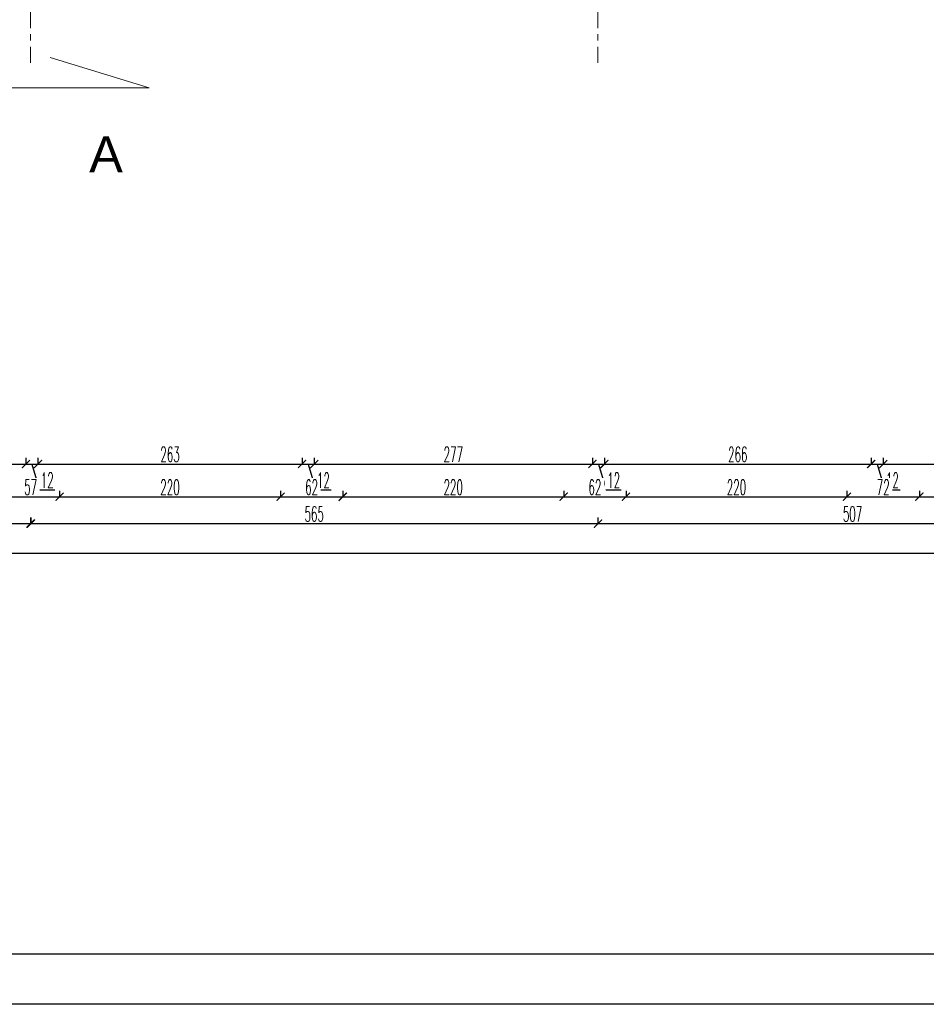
# Model space of a CAD drawing. Header units: millimetres. Extents: x -604189 to 881711, y -381903 to -7297.
# Tile 377 of 656: x -585051 to -576025, y -183527 to -173731. Entities that reach past the tile are written whole.
import ezdxf

# ---------------------------------------------------------------- set-up
doc = ezdxf.new("R2010")
doc.units = ezdxf.units.MM
doc.header["$LTSCALE"] = 100
doc.linetypes.add('ACAD_ISO04W100', pattern=[30.5, 24, -3, 0.5, -3])
doc.linetypes.add('CENTER2', pattern=[1.125, 0.75, -0.125, 0.125, -0.125])
doc.layers.get('Defpoints').update_dxf_attribs({"color": 30})
for name, color, linetype in [('LC', 3, 'Continuous'), ('LINIA5', 1, 'Continuous'), ('OPIS', 7, 'Continuous')]:
    doc.layers.add(name, color=color, linetype=linetype)
doc.layers.add('osie', color=24, linetype='ACAD_ISO04W100', lineweight=5)
doc.layers.add('strop osie', color=80, linetype='ACAD_ISO04W100', lineweight=5)
doc.styles.add('ARIAL_1', font='arial.ttf')
doc.styles.get("Standard").update_dxf_attribs({"font": 'romans.shx', "width": 0.5})
doc.dimstyles.new('1 50', dxfattribs={"dimtxt": 150, "dimasz": 80, "dimexe": 1, "dimexo": 1, "dimgap": 20, "dimtad": 1, "dimdec": 0, "dimlfac": 0.1, "dimtxsty": 'Standard', "dimblk": 'ARCHTICK', "dimcen": 200, "dimclrd": 2, "dimadec": 1, "dimazin": 0, "dimtfac": 1, "dimtdec": 0, "dimtmove": 0, "dimatfit": 3, "dimldrblk": 'ARCHTICK', "dimfxl": 120, "dimfxlon": 1, "dimtfill": 1, "dimarcsym": 0})

# ---------------------------------------------------------------- blocks, each defined once
blk = doc.blocks.new('_ArchTick')
at = {"layer": 'strop osie', "color": 0, "const_width": 0.15}
blk.add_lwpolyline([(-0.5, -0.5), (0.5, 0.5)], dxfattribs=at)
blk = doc.blocks.new('*D3000')
at = {"layer": 'Defpoints', "color": 0, "lineweight": 5, "transparency": 16777216}
for p in [(-587643.9, -175172.2), (-584988.9, -175172.2), (-584988.9, -178151.9)]:
    blk.add_point(p, dxfattribs=at)
at = {"layer": 'OPIS', "color": 0, "linetype": 'Continuous', "lineweight": -2, "transparency": 16777216}
for p, q in [((-587643.9, -178091.9), (-587643.9, -178152.9)), ((-584988.9, -178091.9), (-584988.9, -178152.9))]:
    blk.add_line(p, q, dxfattribs=at)
at = {"layer": 'OPIS', "color": 2, "lineweight": -2, "transparency": 16777216}
blk.add_line((-587643.9, -178151.9), (-584988.9, -178151.9), dxfattribs=at)
at = {"layer": 'OPIS', "color": 2, "lineweight": -2, "transparency": 16777216, "xscale": 80, "yscale": 80, "zscale": 80, "rotation": 180}
blk.add_blockref('_ArchTick', (-587643.9, -178151.9), dxfattribs=at)
at = {"layer": 'OPIS', "color": 2, "lineweight": -2, "transparency": 16777216, "xscale": 80, "yscale": 80, "zscale": 80}
blk.add_blockref('_ArchTick', (-584988.9, -178151.9), dxfattribs=at)
at = {"layer": 'OPIS', "color": 0, "lineweight": 9, "transparency": 16777216, "insert": (-586316.4, -178056.9), "char_height": 150, "attachment_point": 5, "bg_fill": 3, "box_fill_scale": 1.1, "bg_fill_color": 256, "bg_fill_true_color": 13158600, "bg_fill_transparency": 0}
blk.add_mtext('266', dxfattribs=at)
blk = doc.blocks.new('*D3001')
at = {"layer": 'Defpoints', "color": 0, "lineweight": 5, "transparency": 16777216}
for p in [(-584988.9, -175172.2), (-584868.9, -175172.2), (-584868.9, -178151.9)]:
    blk.add_point(p, dxfattribs=at)
at = {"layer": 'OPIS', "color": 0, "linetype": 'Continuous', "lineweight": -2, "transparency": 16777216}
for p, q in [((-584988.9, -178091.9), (-584988.9, -178152.9)), ((-584868.9, -178091.9), (-584868.9, -178152.9))]:
    blk.add_line(p, q, dxfattribs=at)
at = {"layer": 'OPIS', "color": 2, "lineweight": -2, "transparency": 16777216}
for p, q in [((-584988.9, -178151.9), (-584868.9, -178151.9)), ((-584928.9, -178151.9), (-584852.1, -178407.9)), ((-584852.1, -178407.9), (-584701.4, -178407.9))]:
    blk.add_line(p, q, dxfattribs=at)
at = {"layer": 'OPIS', "color": 2, "lineweight": -2, "transparency": 16777216, "xscale": 80, "yscale": 80, "zscale": 80, "rotation": 180}
blk.add_blockref('_ArchTick', (-584988.9, -178151.9), dxfattribs=at)
at = {"layer": 'OPIS', "color": 0, "lineweight": 9, "transparency": 16777216, "insert": (-584776.8, -178312.9), "char_height": 150, "attachment_point": 5, "bg_fill": 3, "box_fill_scale": 1.1, "bg_fill_color": 256, "bg_fill_true_color": 13158600, "bg_fill_transparency": 0}
blk.add_mtext('12', dxfattribs=at)
at = {"layer": 'OPIS', "color": 2, "lineweight": -2, "transparency": 16777216, "xscale": 80, "yscale": 80, "zscale": 80}
blk.add_blockref('_ArchTick', (-584868.9, -178151.9), dxfattribs=at)
blk = doc.blocks.new('*D3002')
at = {"layer": 'Defpoints', "color": 0, "lineweight": 5, "transparency": 16777216}
for p in [(-584868.9, -175172.2), (-582238.9, -175172.2), (-582238.9, -178151.9)]:
    blk.add_point(p, dxfattribs=at)
at = {"layer": 'OPIS', "color": 0, "linetype": 'Continuous', "lineweight": -2, "transparency": 16777216}
for p, q in [((-584868.9, -178091.9), (-584868.9, -178152.9)), ((-582238.9, -178091.9), (-582238.9, -178152.9))]:
    blk.add_line(p, q, dxfattribs=at)
at = {"layer": 'OPIS', "color": 2, "lineweight": -2, "transparency": 16777216}
blk.add_line((-584868.9, -178151.9), (-582238.9, -178151.9), dxfattribs=at)
at = {"layer": 'OPIS', "color": 2, "lineweight": -2, "transparency": 16777216, "xscale": 80, "yscale": 80, "zscale": 80, "rotation": 180}
blk.add_blockref('_ArchTick', (-584868.9, -178151.9), dxfattribs=at)
at = {"layer": 'OPIS', "color": 2, "lineweight": -2, "transparency": 16777216, "xscale": 80, "yscale": 80, "zscale": 80}
blk.add_blockref('_ArchTick', (-582238.9, -178151.9), dxfattribs=at)
at = {"layer": 'OPIS', "color": 0, "lineweight": 9, "transparency": 16777216, "insert": (-583553.9, -178056.9), "char_height": 150, "attachment_point": 5, "bg_fill": 3, "box_fill_scale": 1.1, "bg_fill_color": 256, "bg_fill_true_color": 13158600, "bg_fill_transparency": 0}
blk.add_mtext('263', dxfattribs=at)
blk = doc.blocks.new('*D3003')
at = {"layer": 'Defpoints', "color": 0, "lineweight": 5, "transparency": 16777216}
for p in [(-582238.9, -175172.2), (-582118.9, -175172.2), (-582118.9, -178151.9)]:
    blk.add_point(p, dxfattribs=at)
at = {"layer": 'OPIS', "color": 0, "linetype": 'Continuous', "lineweight": -2, "transparency": 16777216}
for p, q in [((-582238.9, -178091.9), (-582238.9, -178152.9)), ((-582118.9, -178091.9), (-582118.9, -178152.9))]:
    blk.add_line(p, q, dxfattribs=at)
at = {"layer": 'OPIS', "color": 2, "lineweight": -2, "transparency": 16777216}
for p, q in [((-582238.9, -178151.9), (-582118.9, -178151.9)), ((-582178.9, -178151.9), (-582102.1, -178407.9)), ((-582102.1, -178407.9), (-581951.4, -178407.9))]:
    blk.add_line(p, q, dxfattribs=at)
at = {"layer": 'OPIS', "color": 2, "lineweight": -2, "transparency": 16777216, "xscale": 80, "yscale": 80, "zscale": 80, "rotation": 180}
blk.add_blockref('_ArchTick', (-582238.9, -178151.9), dxfattribs=at)
at = {"layer": 'OPIS', "color": 0, "lineweight": 9, "transparency": 16777216, "insert": (-582026.8, -178312.9), "char_height": 150, "attachment_point": 5, "bg_fill": 3, "box_fill_scale": 1.1, "bg_fill_color": 256, "bg_fill_true_color": 13158600, "bg_fill_transparency": 0}
blk.add_mtext('12', dxfattribs=at)
at = {"layer": 'OPIS', "color": 2, "lineweight": -2, "transparency": 16777216, "xscale": 80, "yscale": 80, "zscale": 80}
blk.add_blockref('_ArchTick', (-582118.9, -178151.9), dxfattribs=at)
blk = doc.blocks.new('*D3004')
at = {"layer": 'Defpoints', "color": 0, "lineweight": 5, "transparency": 16777216}
for p in [(-582118.9, -175172.2), (-579348.9, -175172.2), (-579348.9, -178151.9)]:
    blk.add_point(p, dxfattribs=at)
at = {"layer": 'OPIS', "color": 0, "linetype": 'Continuous', "lineweight": -2, "transparency": 16777216}
for p, q in [((-582118.9, -178091.9), (-582118.9, -178152.9)), ((-579348.9, -178091.9), (-579348.9, -178152.9))]:
    blk.add_line(p, q, dxfattribs=at)
at = {"layer": 'OPIS', "color": 2, "lineweight": -2, "transparency": 16777216}
blk.add_line((-582118.9, -178151.9), (-579348.9, -178151.9), dxfattribs=at)
at = {"layer": 'OPIS', "color": 2, "lineweight": -2, "transparency": 16777216, "xscale": 80, "yscale": 80, "zscale": 80, "rotation": 180}
blk.add_blockref('_ArchTick', (-582118.9, -178151.9), dxfattribs=at)
at = {"layer": 'OPIS', "color": 2, "lineweight": -2, "transparency": 16777216, "xscale": 80, "yscale": 80, "zscale": 80}
blk.add_blockref('_ArchTick', (-579348.9, -178151.9), dxfattribs=at)
at = {"layer": 'OPIS', "color": 0, "lineweight": 9, "transparency": 16777216, "insert": (-580733.9, -178056.9), "char_height": 150, "attachment_point": 5, "bg_fill": 3, "box_fill_scale": 1.1, "bg_fill_color": 256, "bg_fill_true_color": 13158600, "bg_fill_transparency": 0}
blk.add_mtext('277', dxfattribs=at)
blk = doc.blocks.new('*D3005')
at = {"layer": 'Defpoints', "color": 0, "lineweight": 5, "transparency": 16777216}
for p in [(-579348.9, -175172.2), (-579228.9, -175172.2), (-579228.9, -178151.9)]:
    blk.add_point(p, dxfattribs=at)
at = {"layer": 'OPIS', "color": 0, "linetype": 'Continuous', "lineweight": -2, "transparency": 16777216}
for p, q in [((-579348.9, -178091.9), (-579348.9, -178152.9)), ((-579228.9, -178091.9), (-579228.9, -178152.9))]:
    blk.add_line(p, q, dxfattribs=at)
at = {"layer": 'OPIS', "color": 2, "lineweight": -2, "transparency": 16777216}
for p, q in [((-579348.9, -178151.9), (-579228.9, -178151.9)), ((-579288.9, -178151.9), (-579212.1, -178407.9)), ((-579212.1, -178407.9), (-579061.4, -178407.9))]:
    blk.add_line(p, q, dxfattribs=at)
at = {"layer": 'OPIS', "color": 2, "lineweight": -2, "transparency": 16777216, "xscale": 80, "yscale": 80, "zscale": 80, "rotation": 180}
blk.add_blockref('_ArchTick', (-579348.9, -178151.9), dxfattribs=at)
at = {"layer": 'OPIS', "color": 0, "lineweight": 9, "transparency": 16777216, "insert": (-579136.8, -178312.9), "char_height": 150, "attachment_point": 5, "bg_fill": 3, "box_fill_scale": 1.1, "bg_fill_color": 256, "bg_fill_true_color": 13158600, "bg_fill_transparency": 0}
blk.add_mtext('12', dxfattribs=at)
at = {"layer": 'OPIS', "color": 2, "lineweight": -2, "transparency": 16777216, "xscale": 80, "yscale": 80, "zscale": 80}
blk.add_blockref('_ArchTick', (-579228.9, -178151.9), dxfattribs=at)
blk = doc.blocks.new('*D3006')
at = {"layer": 'Defpoints', "color": 0, "lineweight": 5, "transparency": 16777216}
for p in [(-579228.9, -175172.2), (-576573.9, -175172.2), (-576573.9, -178151.9)]:
    blk.add_point(p, dxfattribs=at)
at = {"layer": 'OPIS', "color": 0, "linetype": 'Continuous', "lineweight": -2, "transparency": 16777216}
for p, q in [((-579228.9, -178091.9), (-579228.9, -178152.9)), ((-576573.9, -178091.9), (-576573.9, -178152.9))]:
    blk.add_line(p, q, dxfattribs=at)
at = {"layer": 'OPIS', "color": 2, "lineweight": -2, "transparency": 16777216}
blk.add_line((-579228.9, -178151.9), (-576573.9, -178151.9), dxfattribs=at)
at = {"layer": 'OPIS', "color": 2, "lineweight": -2, "transparency": 16777216, "xscale": 80, "yscale": 80, "zscale": 80, "rotation": 180}
blk.add_blockref('_ArchTick', (-579228.9, -178151.9), dxfattribs=at)
at = {"layer": 'OPIS', "color": 2, "lineweight": -2, "transparency": 16777216, "xscale": 80, "yscale": 80, "zscale": 80}
blk.add_blockref('_ArchTick', (-576573.9, -178151.9), dxfattribs=at)
at = {"layer": 'OPIS', "color": 0, "lineweight": 9, "transparency": 16777216, "insert": (-577901.4, -178056.9), "char_height": 150, "attachment_point": 5, "bg_fill": 3, "box_fill_scale": 1.1, "bg_fill_color": 256, "bg_fill_true_color": 13158600, "bg_fill_transparency": 0}
blk.add_mtext('266', dxfattribs=at)
blk = doc.blocks.new('*D3007')
at = {"layer": 'Defpoints', "color": 0, "lineweight": 5, "transparency": 16777216}
for p in [(-576573.9, -175172.2), (-576453.9, -175172.2), (-576453.9, -178151.9)]:
    blk.add_point(p, dxfattribs=at)
at = {"layer": 'OPIS', "color": 0, "linetype": 'Continuous', "lineweight": -2, "transparency": 16777216}
for p, q in [((-576573.9, -178091.9), (-576573.9, -178152.9)), ((-576453.9, -178091.9), (-576453.9, -178152.9))]:
    blk.add_line(p, q, dxfattribs=at)
at = {"layer": 'OPIS', "color": 2, "lineweight": -2, "transparency": 16777216}
for p, q in [((-576573.9, -178151.9), (-576453.9, -178151.9)), ((-576513.9, -178151.9), (-576437.1, -178407.9)), ((-576437.1, -178407.9), (-576286.4, -178407.9))]:
    blk.add_line(p, q, dxfattribs=at)
at = {"layer": 'OPIS', "color": 2, "lineweight": -2, "transparency": 16777216, "xscale": 80, "yscale": 80, "zscale": 80, "rotation": 180}
blk.add_blockref('_ArchTick', (-576573.9, -178151.9), dxfattribs=at)
at = {"layer": 'OPIS', "color": 0, "lineweight": 9, "transparency": 16777216, "insert": (-576361.8, -178312.9), "char_height": 150, "attachment_point": 5, "bg_fill": 3, "box_fill_scale": 1.1, "bg_fill_color": 256, "bg_fill_true_color": 13158600, "bg_fill_transparency": 0}
blk.add_mtext('12', dxfattribs=at)
at = {"layer": 'OPIS', "color": 2, "lineweight": -2, "transparency": 16777216, "xscale": 80, "yscale": 80, "zscale": 80}
blk.add_blockref('_ArchTick', (-576453.9, -178151.9), dxfattribs=at)
blk = doc.blocks.new('*D3008')
at = {"layer": 'Defpoints', "color": 0, "lineweight": 5, "transparency": 16777216}
for p in [(-576453.9, -175172.2), (-574348.9, -175172.2), (-574348.9, -178151.9)]:
    blk.add_point(p, dxfattribs=at)
at = {"layer": 'OPIS', "color": 0, "linetype": 'Continuous', "lineweight": -2, "transparency": 16777216}
for p, q in [((-576453.9, -178091.9), (-576453.9, -178152.9)), ((-574348.9, -178091.9), (-574348.9, -178152.9))]:
    blk.add_line(p, q, dxfattribs=at)
at = {"layer": 'OPIS', "color": 2, "lineweight": -2, "transparency": 16777216}
blk.add_line((-576453.9, -178151.9), (-574348.9, -178151.9), dxfattribs=at)
at = {"layer": 'OPIS', "color": 2, "lineweight": -2, "transparency": 16777216, "xscale": 80, "yscale": 80, "zscale": 80, "rotation": 180}
blk.add_blockref('_ArchTick', (-576453.9, -178151.9), dxfattribs=at)
at = {"layer": 'OPIS', "color": 2, "lineweight": -2, "transparency": 16777216, "xscale": 80, "yscale": 80, "zscale": 80}
blk.add_blockref('_ArchTick', (-574348.9, -178151.9), dxfattribs=at)
at = {"layer": 'OPIS', "color": 0, "lineweight": 9, "transparency": 16777216, "insert": (-575401.4, -178056.9), "char_height": 150, "attachment_point": 5, "bg_fill": 3, "box_fill_scale": 1.1, "bg_fill_color": 256, "bg_fill_true_color": 13158600, "bg_fill_transparency": 0}
blk.add_mtext('211', dxfattribs=at)
blk = doc.blocks.new('*D3027')
at = {"layer": 'Defpoints', "color": 0, "lineweight": 5, "transparency": 16777216}
for p in [(-585229.6, -175422.2), (-584654.6, -175422.2), (-584654.6, -178477.6)]:
    blk.add_point(p, dxfattribs=at)
at = {"layer": 'OPIS', "color": 0, "linetype": 'Continuous', "lineweight": -2, "transparency": 16777216}
for p, q in [((-585229.6, -178417.6), (-585229.6, -178478.6)), ((-584654.6, -178417.6), (-584654.6, -178478.6))]:
    blk.add_line(p, q, dxfattribs=at)
at = {"layer": 'OPIS', "color": 2, "lineweight": -2, "transparency": 16777216}
blk.add_line((-585229.6, -178477.6), (-584654.6, -178477.6), dxfattribs=at)
at = {"layer": 'OPIS', "color": 2, "lineweight": -2, "transparency": 16777216, "xscale": 80, "yscale": 80, "zscale": 80, "rotation": 180}
blk.add_blockref('_ArchTick', (-585229.6, -178477.6), dxfattribs=at)
at = {"layer": 'OPIS', "color": 2, "lineweight": -2, "transparency": 16777216, "xscale": 80, "yscale": 80, "zscale": 80}
blk.add_blockref('_ArchTick', (-584654.6, -178477.6), dxfattribs=at)
at = {"layer": 'OPIS', "color": 0, "lineweight": 9, "transparency": 16777216, "insert": (-584942.1, -178382.6), "char_height": 150, "attachment_point": 5, "bg_fill": 3, "box_fill_scale": 1.1, "bg_fill_color": 256, "bg_fill_true_color": 13158600, "bg_fill_transparency": 0}
blk.add_mtext('57', dxfattribs=at)
blk = doc.blocks.new('*D3028')
at = {"layer": 'Defpoints', "color": 0, "lineweight": 5, "transparency": 16777216}
for p in [(-584654.6, -175422.2), (-582454.6, -175483.1), (-582454.6, -178477.6)]:
    blk.add_point(p, dxfattribs=at)
at = {"layer": 'OPIS', "color": 0, "linetype": 'Continuous', "lineweight": -2, "transparency": 16777216}
for p, q in [((-584654.6, -178417.6), (-584654.6, -178478.6)), ((-582454.6, -178417.6), (-582454.6, -178478.6))]:
    blk.add_line(p, q, dxfattribs=at)
at = {"layer": 'OPIS', "color": 2, "lineweight": -2, "transparency": 16777216}
blk.add_line((-584654.6, -178477.6), (-582454.6, -178477.6), dxfattribs=at)
at = {"layer": 'OPIS', "color": 2, "lineweight": -2, "transparency": 16777216, "xscale": 80, "yscale": 80, "zscale": 80, "rotation": 180}
blk.add_blockref('_ArchTick', (-584654.6, -178477.6), dxfattribs=at)
at = {"layer": 'OPIS', "color": 2, "lineweight": -2, "transparency": 16777216, "xscale": 80, "yscale": 80, "zscale": 80}
blk.add_blockref('_ArchTick', (-582454.6, -178477.6), dxfattribs=at)
at = {"layer": 'OPIS', "color": 0, "lineweight": 9, "transparency": 16777216, "insert": (-583554.6, -178382.6), "char_height": 150, "attachment_point": 5, "bg_fill": 3, "box_fill_scale": 1.1, "bg_fill_color": 256, "bg_fill_true_color": 13158600, "bg_fill_transparency": 0}
blk.add_mtext('220', dxfattribs=at)
blk = doc.blocks.new('*D3029')
at = {"layer": 'Defpoints', "color": 0, "lineweight": 5, "transparency": 16777216}
for p in [(-581834.6, -175423.1), (-582454.6, -175483.1), (-581834.6, -178477.6)]:
    blk.add_point(p, dxfattribs=at)
at = {"layer": 'OPIS', "color": 0, "linetype": 'Continuous', "lineweight": -2, "transparency": 16777216}
for p, q in [((-582454.6, -178417.6), (-582454.6, -178478.6)), ((-581834.6, -178417.6), (-581834.6, -178478.6))]:
    blk.add_line(p, q, dxfattribs=at)
at = {"layer": 'OPIS', "color": 2, "lineweight": -2, "transparency": 16777216}
blk.add_line((-582454.6, -178477.6), (-581834.6, -178477.6), dxfattribs=at)
at = {"layer": 'OPIS', "color": 2, "lineweight": -2, "transparency": 16777216, "xscale": 80, "yscale": 80, "zscale": 80, "rotation": 180}
blk.add_blockref('_ArchTick', (-582454.6, -178477.6), dxfattribs=at)
at = {"layer": 'OPIS', "color": 2, "lineweight": -2, "transparency": 16777216, "xscale": 80, "yscale": 80, "zscale": 80}
blk.add_blockref('_ArchTick', (-581834.6, -178477.6), dxfattribs=at)
at = {"layer": 'OPIS', "color": 0, "lineweight": 9, "transparency": 16777216, "insert": (-582144.6, -178382.6), "char_height": 150, "attachment_point": 5, "bg_fill": 3, "box_fill_scale": 1.1, "bg_fill_color": 256, "bg_fill_true_color": 13158600, "bg_fill_transparency": 0}
blk.add_mtext('62', dxfattribs=at)
blk = doc.blocks.new('*D3030')
at = {"layer": 'Defpoints', "color": 0, "lineweight": 5, "transparency": 16777216}
for p in [(-581834.6, -175423.1), (-579634.6, -175423.1), (-579634.6, -178477.6)]:
    blk.add_point(p, dxfattribs=at)
at = {"layer": 'OPIS', "color": 0, "linetype": 'Continuous', "lineweight": -2, "transparency": 16777216}
for p, q in [((-581834.6, -178417.6), (-581834.6, -178478.6)), ((-579634.6, -178417.6), (-579634.6, -178478.6))]:
    blk.add_line(p, q, dxfattribs=at)
at = {"layer": 'OPIS', "color": 2, "lineweight": -2, "transparency": 16777216}
blk.add_line((-581834.6, -178477.6), (-579634.6, -178477.6), dxfattribs=at)
at = {"layer": 'OPIS', "color": 2, "lineweight": -2, "transparency": 16777216, "xscale": 80, "yscale": 80, "zscale": 80, "rotation": 180}
blk.add_blockref('_ArchTick', (-581834.6, -178477.6), dxfattribs=at)
at = {"layer": 'OPIS', "color": 2, "lineweight": -2, "transparency": 16777216, "xscale": 80, "yscale": 80, "zscale": 80}
blk.add_blockref('_ArchTick', (-579634.6, -178477.6), dxfattribs=at)
at = {"layer": 'OPIS', "color": 0, "lineweight": 9, "transparency": 16777216, "insert": (-580734.6, -178382.6), "char_height": 150, "attachment_point": 5, "bg_fill": 3, "box_fill_scale": 1.1, "bg_fill_color": 256, "bg_fill_true_color": 13158600, "bg_fill_transparency": 0}
blk.add_mtext('220', dxfattribs=at)
blk = doc.blocks.new('*D3031')
at = {"layer": 'Defpoints', "color": 0, "lineweight": 5, "transparency": 16777216}
for p in [(-579634.6, -175423.1), (-579014.6, -175423.1), (-579014.6, -178477.6)]:
    blk.add_point(p, dxfattribs=at)
at = {"layer": 'OPIS', "color": 0, "linetype": 'Continuous', "lineweight": -2, "transparency": 16777216}
for p, q in [((-579634.6, -178417.6), (-579634.6, -178478.6)), ((-579014.6, -178417.6), (-579014.6, -178478.6))]:
    blk.add_line(p, q, dxfattribs=at)
at = {"layer": 'OPIS', "color": 2, "lineweight": -2, "transparency": 16777216}
blk.add_line((-579634.6, -178477.6), (-579014.6, -178477.6), dxfattribs=at)
at = {"layer": 'OPIS', "color": 2, "lineweight": -2, "transparency": 16777216, "xscale": 80, "yscale": 80, "zscale": 80, "rotation": 180}
blk.add_blockref('_ArchTick', (-579634.6, -178477.6), dxfattribs=at)
at = {"layer": 'OPIS', "color": 2, "lineweight": -2, "transparency": 16777216, "xscale": 80, "yscale": 80, "zscale": 80}
blk.add_blockref('_ArchTick', (-579014.6, -178477.6), dxfattribs=at)
at = {"layer": 'OPIS', "color": 0, "lineweight": 9, "transparency": 16777216, "insert": (-579324.6, -178382.6), "char_height": 150, "attachment_point": 5, "bg_fill": 3, "box_fill_scale": 1.1, "bg_fill_color": 256, "bg_fill_true_color": 13158600, "bg_fill_transparency": 0}
blk.add_mtext('62', dxfattribs=at)
blk = doc.blocks.new('*D3032')
at = {"layer": 'Defpoints', "color": 0, "lineweight": 5, "transparency": 16777216}
for p in [(-579014.6, -175423.1), (-576814.6, -175423.1), (-576814.6, -178477.6)]:
    blk.add_point(p, dxfattribs=at)
at = {"layer": 'OPIS', "color": 0, "linetype": 'Continuous', "lineweight": -2, "transparency": 16777216}
for p, q in [((-579014.6, -178417.6), (-579014.6, -178478.6)), ((-576814.6, -178417.6), (-576814.6, -178478.6))]:
    blk.add_line(p, q, dxfattribs=at)
at = {"layer": 'OPIS', "color": 2, "lineweight": -2, "transparency": 16777216}
blk.add_line((-579014.6, -178477.6), (-576814.6, -178477.6), dxfattribs=at)
at = {"layer": 'OPIS', "color": 2, "lineweight": -2, "transparency": 16777216, "xscale": 80, "yscale": 80, "zscale": 80, "rotation": 180}
blk.add_blockref('_ArchTick', (-579014.6, -178477.6), dxfattribs=at)
at = {"layer": 'OPIS', "color": 2, "lineweight": -2, "transparency": 16777216, "xscale": 80, "yscale": 80, "zscale": 80}
blk.add_blockref('_ArchTick', (-576814.6, -178477.6), dxfattribs=at)
at = {"layer": 'OPIS', "color": 0, "lineweight": 9, "transparency": 16777216, "insert": (-577914.6, -178382.6), "char_height": 150, "attachment_point": 5, "bg_fill": 3, "box_fill_scale": 1.1, "bg_fill_color": 256, "bg_fill_true_color": 13158600, "bg_fill_transparency": 0}
blk.add_mtext('220', dxfattribs=at)
blk = doc.blocks.new('*D3033')
at = {"layer": 'Defpoints', "color": 0, "lineweight": 5, "transparency": 16777216}
for p in [(-576814.6, -175423.1), (-576093.9, -175423.1), (-576093.9, -178477.6)]:
    blk.add_point(p, dxfattribs=at)
at = {"layer": 'OPIS', "color": 0, "linetype": 'Continuous', "lineweight": -2, "transparency": 16777216}
for p, q in [((-576814.6, -178417.6), (-576814.6, -178478.6)), ((-576093.9, -178417.6), (-576093.9, -178478.6))]:
    blk.add_line(p, q, dxfattribs=at)
at = {"layer": 'OPIS', "color": 2, "lineweight": -2, "transparency": 16777216}
blk.add_line((-576814.6, -178477.6), (-576093.9, -178477.6), dxfattribs=at)
at = {"layer": 'OPIS', "color": 2, "lineweight": -2, "transparency": 16777216, "xscale": 80, "yscale": 80, "zscale": 80, "rotation": 180}
blk.add_blockref('_ArchTick', (-576814.6, -178477.6), dxfattribs=at)
at = {"layer": 'OPIS', "color": 2, "lineweight": -2, "transparency": 16777216, "xscale": 80, "yscale": 80, "zscale": 80}
blk.add_blockref('_ArchTick', (-576093.9, -178477.6), dxfattribs=at)
at = {"layer": 'OPIS', "color": 0, "lineweight": 9, "transparency": 16777216, "insert": (-576454.3, -178382.6), "char_height": 150, "attachment_point": 5, "bg_fill": 3, "box_fill_scale": 1.1, "bg_fill_color": 256, "bg_fill_true_color": 13158600, "bg_fill_transparency": 0}
blk.add_mtext('72', dxfattribs=at)
blk = doc.blocks.new('*D3034')
at = {"layer": 'Defpoints', "color": 0, "lineweight": 5, "transparency": 16777216}
for p in [(-576093.9, -175423.1), (-572181.9, -175622.2), (-572181.9, -178477.6)]:
    blk.add_point(p, dxfattribs=at)
at = {"layer": 'OPIS', "color": 0, "linetype": 'Continuous', "lineweight": -2, "transparency": 16777216}
for p, q in [((-576093.9, -178417.6), (-576093.9, -178478.6)), ((-572181.9, -178417.6), (-572181.9, -178478.6))]:
    blk.add_line(p, q, dxfattribs=at)
at = {"layer": 'OPIS', "color": 2, "lineweight": -2, "transparency": 16777216}
blk.add_line((-576093.9, -178477.6), (-572181.9, -178477.6), dxfattribs=at)
at = {"layer": 'OPIS', "color": 2, "lineweight": -2, "transparency": 16777216, "xscale": 80, "yscale": 80, "zscale": 80, "rotation": 180}
blk.add_blockref('_ArchTick', (-576093.9, -178477.6), dxfattribs=at)
at = {"layer": 'OPIS', "color": 2, "lineweight": -2, "transparency": 16777216, "xscale": 80, "yscale": 80, "zscale": 80}
blk.add_blockref('_ArchTick', (-572181.9, -178477.6), dxfattribs=at)
at = {"layer": 'OPIS', "color": 0, "lineweight": 9, "transparency": 16777216, "insert": (-574137.9, -178382.6), "char_height": 150, "attachment_point": 5, "bg_fill": 3, "box_fill_scale": 1.1, "bg_fill_color": 256, "bg_fill_true_color": 13158600, "bg_fill_transparency": 0}
blk.add_mtext('391', dxfattribs=at)
blk = doc.blocks.new('*D3053')
at = {"layer": 'Defpoints', "color": 0, "lineweight": 5, "transparency": 16777216}
for p in [(-584943.9, -177361.6), (-579293.9, -177361.6), (-579293.9, -178744.8)]:
    blk.add_point(p, dxfattribs=at)
at = {"layer": 'OPIS', "color": 0, "linetype": 'Continuous', "lineweight": -2, "transparency": 16777216}
for p, q in [((-584943.9, -178684.8), (-584943.9, -178745.8)), ((-579293.9, -178684.8), (-579293.9, -178745.8))]:
    blk.add_line(p, q, dxfattribs=at)
at = {"layer": 'OPIS', "color": 2, "lineweight": -2, "transparency": 16777216}
blk.add_line((-584943.9, -178744.8), (-579293.9, -178744.8), dxfattribs=at)
at = {"layer": 'OPIS', "color": 2, "lineweight": -2, "transparency": 16777216, "xscale": 80, "yscale": 80, "zscale": 80, "rotation": 180}
blk.add_blockref('_ArchTick', (-584943.9, -178744.8), dxfattribs=at)
at = {"layer": 'OPIS', "color": 2, "lineweight": -2, "transparency": 16777216, "xscale": 80, "yscale": 80, "zscale": 80}
blk.add_blockref('_ArchTick', (-579293.9, -178744.8), dxfattribs=at)
at = {"layer": 'OPIS', "color": 0, "lineweight": 9, "transparency": 16777216, "insert": (-582118.9, -178649.8), "char_height": 150, "attachment_point": 5, "bg_fill": 3, "box_fill_scale": 1.1, "bg_fill_color": 256, "bg_fill_true_color": 13158600, "bg_fill_transparency": 0}
blk.add_mtext('565', dxfattribs=at)
blk = doc.blocks.new('*D3054')
at = {"layer": 'Defpoints', "color": 0, "lineweight": 5, "transparency": 16777216}
for p in [(-574223.9, -177236.6), (-579293.9, -177361.6), (-574223.9, -178744.8)]:
    blk.add_point(p, dxfattribs=at)
at = {"layer": 'OPIS', "color": 0, "linetype": 'Continuous', "lineweight": -2, "transparency": 16777216}
for p, q in [((-579293.9, -178684.8), (-579293.9, -178745.8)), ((-574223.9, -178684.8), (-574223.9, -178745.8))]:
    blk.add_line(p, q, dxfattribs=at)
at = {"layer": 'OPIS', "color": 2, "lineweight": -2, "transparency": 16777216}
blk.add_line((-579293.9, -178744.8), (-574223.9, -178744.8), dxfattribs=at)
at = {"layer": 'OPIS', "color": 2, "lineweight": -2, "transparency": 16777216, "xscale": 80, "yscale": 80, "zscale": 80, "rotation": 180}
blk.add_blockref('_ArchTick', (-579293.9, -178744.8), dxfattribs=at)
at = {"layer": 'OPIS', "color": 2, "lineweight": -2, "transparency": 16777216, "xscale": 80, "yscale": 80, "zscale": 80}
blk.add_blockref('_ArchTick', (-574223.9, -178744.8), dxfattribs=at)
at = {"layer": 'OPIS', "color": 0, "lineweight": 9, "transparency": 16777216, "insert": (-576758.9, -178649.8), "char_height": 150, "attachment_point": 5, "bg_fill": 3, "box_fill_scale": 1.1, "bg_fill_color": 256, "bg_fill_true_color": 13158600, "bg_fill_transparency": 0}
blk.add_mtext('507', dxfattribs=at)
blk = doc.blocks.new('*D3059')
at = {"layer": 'Defpoints', "color": 0, "lineweight": 5, "transparency": 16777216}
for p in [(-593748.9, -175622.2), (-551748.9, -175622.2), (-551748.9, -179039.7)]:
    blk.add_point(p, dxfattribs=at)
at = {"layer": 'OPIS', "color": 0, "linetype": 'Continuous', "lineweight": -2, "transparency": 16777216}
for p, q in [((-593748.9, -178979.7), (-593748.9, -179040.7)), ((-551748.9, -178979.7), (-551748.9, -179040.7))]:
    blk.add_line(p, q, dxfattribs=at)
at = {"layer": 'OPIS', "color": 2, "lineweight": -2, "transparency": 16777216}
blk.add_line((-593748.9, -179039.7), (-551748.9, -179039.7), dxfattribs=at)
at = {"layer": 'OPIS', "color": 2, "lineweight": -2, "transparency": 16777216, "xscale": 80, "yscale": 80, "zscale": 80, "rotation": 180}
blk.add_blockref('_ArchTick', (-593748.9, -179039.7), dxfattribs=at)
at = {"layer": 'OPIS', "color": 2, "lineweight": -2, "transparency": 16777216, "xscale": 80, "yscale": 80, "zscale": 80}
blk.add_blockref('_ArchTick', (-551748.9, -179039.7), dxfattribs=at)
at = {"layer": 'OPIS', "color": 0, "lineweight": 9, "transparency": 16777216, "insert": (-572748.9, -178944.7), "char_height": 150, "attachment_point": 5, "bg_fill": 3, "box_fill_scale": 1.1, "bg_fill_color": 256, "bg_fill_true_color": 13158600, "bg_fill_transparency": 0}
blk.add_mtext('4200', dxfattribs=at)
blk = doc.blocks.new('*D3096')
at = {"layer": 'Defpoints', "color": 0, "lineweight": 5, "transparency": 16777216}
for p in [(-590588.9, -177361.6), (-584938.9, -177361.6), (-584938.9, -178744.8)]:
    blk.add_point(p, dxfattribs=at)
at = {"layer": 'OPIS', "color": 0, "linetype": 'Continuous', "lineweight": -2, "transparency": 16777216}
for p, q in [((-590588.9, -178684.8), (-590588.9, -178745.8)), ((-584938.9, -178684.8), (-584938.9, -178745.8))]:
    blk.add_line(p, q, dxfattribs=at)
at = {"layer": 'OPIS', "color": 2, "lineweight": -2, "transparency": 16777216}
blk.add_line((-590588.9, -178744.8), (-584938.9, -178744.8), dxfattribs=at)
at = {"layer": 'OPIS', "color": 2, "lineweight": -2, "transparency": 16777216, "xscale": 80, "yscale": 80, "zscale": 80, "rotation": 180}
blk.add_blockref('_ArchTick', (-590588.9, -178744.8), dxfattribs=at)
at = {"layer": 'OPIS', "color": 2, "lineweight": -2, "transparency": 16777216, "xscale": 80, "yscale": 80, "zscale": 80}
blk.add_blockref('_ArchTick', (-584938.9, -178744.8), dxfattribs=at)
at = {"layer": 'OPIS', "color": 0, "lineweight": 9, "transparency": 16777216, "insert": (-587763.9, -178649.8), "char_height": 150, "attachment_point": 5, "bg_fill": 3, "box_fill_scale": 1.1, "bg_fill_color": 256, "bg_fill_true_color": 13158600, "bg_fill_transparency": 0}
blk.add_mtext('565', dxfattribs=at)
blk = doc.blocks.new('*D3107')
at = {"layer": 'Defpoints', "color": 0, "linetype": 'ByBlock', "lineweight": 5, "transparency": 16777216}
for p in [(-551816.1, -172420.3), (-595480.3, -179940.3), (-551816.1, -179940.3)]:
    blk.add_point(p, dxfattribs=at)
at = {"layer": 'OPIS', "color": 0, "linetype": 'Continuous', "lineweight": -2, "transparency": 16777216}
for p, q in [((-595420.3, -172420.3), (-595481.3, -172420.3)), ((-595420.3, -179940.3), (-595481.3, -179940.3))]:
    blk.add_line(p, q, dxfattribs=at)
at = {"layer": 'OPIS', "color": 2, "lineweight": -2, "transparency": 16777216}
blk.add_line((-595480.3, -172420.3), (-595480.3, -179940.3), dxfattribs=at)
at = {"layer": 'OPIS', "color": 2, "linetype": 'ByBlock', "lineweight": -2, "transparency": 16777216, "xscale": 80, "yscale": 80, "zscale": 80}
for p, rotation in [((-595480.3, -172420.3), 90), ((-595480.3, -179940.3), 270)]:
    blk.add_blockref('_ArchTick', p, dxfattribs=dict(at, rotation=rotation))
at = {"layer": 'OPIS', "color": 0, "linetype": 'ByBlock', "lineweight": 13, "transparency": 16777216, "insert": (-595575.3, -176180.3), "char_height": 150, "attachment_point": 5, "rotation": 90, "bg_fill": 3, "box_fill_scale": 1.1, "bg_fill_color": 256, "bg_fill_true_color": 13158600, "bg_fill_transparency": 0}
blk.add_mtext('752', dxfattribs=at)
blk = doc.blocks.new('*D3294')
at = {"layer": 'Defpoints', "color": 0, "linetype": 'ByBlock', "lineweight": 5, "transparency": 16777216}
for p in [(-595783.1, -159420.3), (-593748.9, -159420.3), (-552118.9, -179940.3)]:
    blk.add_point(p, dxfattribs=at)
at = {"layer": 'OPIS', "color": 0, "linetype": 'Continuous', "lineweight": -2, "transparency": 16777216}
for p, q in [((-595723.1, -159420.3), (-595784.1, -159420.3)), ((-595723.1, -179940.3), (-595784.1, -179940.3))]:
    blk.add_line(p, q, dxfattribs=at)
at = {"layer": 'OPIS', "color": 2, "lineweight": -2, "transparency": 16777216}
blk.add_line((-595783.1, -179940.3), (-595783.1, -159420.3), dxfattribs=at)
at = {"layer": 'OPIS', "color": 2, "linetype": 'ByBlock', "lineweight": -2, "transparency": 16777216, "xscale": 80, "yscale": 80, "zscale": 80}
for p, rotation in [((-595783.1, -159420.3), 90), ((-595783.1, -179940.3), 270)]:
    blk.add_blockref('_ArchTick', p, dxfattribs=dict(at, rotation=rotation))
at = {"layer": 'OPIS', "color": 0, "linetype": 'ByBlock', "lineweight": 13, "transparency": 16777216, "insert": (-595878.1, -169680.3), "char_height": 150, "attachment_point": 5, "rotation": 90, "bg_fill": 3, "box_fill_scale": 1.1, "bg_fill_color": 256, "bg_fill_true_color": 13158600, "bg_fill_transparency": 0}
blk.add_mtext('2052', dxfattribs=at)

msp = doc.modelspace()

# ---------------------------------------------------------------- linework, layer by layer
at = {"layer": 'LINIA5', "color": 0, "linetype": 'ByBlock'}
msp.add_lwpolyline([(-601105.1, -153827.5), (-517105.1, -153827.5), (-517105.1, -183527.5), (-601105.1, -183527.5), (-601105.1, -153827.5)], dxfattribs=at)
msp.add_lwpolyline([(-600055.1, -154327.5), (-517605.1, -154327.5), (-517605.1, -183027.5), (-600055.1, -183027.5)], close=True, dxfattribs=at)
at = {"layer": 'osie', "color": 0, "linetype": 'CENTER2', "ltscale": 5}
for points in [[(-584943.9, -155439.5), (-584943.9, -174159.7)], [(-579293.9, -155439.5), (-579293.9, -174159.7)]]:
    msp.add_lwpolyline(points, dxfattribs=at)

# ---------------------------------------------------------------- next in the draw order: dimensions: what is measured, and where the dimension line sits
at = {"layer": 'OPIS', "color": 0, "lineweight": 9}
dim = msp.add_linear_dim(base=(-584988.923519, -178151.8723735), p1=(-587643.923519, -175172.2109413), p2=(-584988.923519, -175172.2109412), dimstyle='1 50', override={"dimtmove": 1, "dimfxl": 60, "dimarcsym": 1}, dxfattribs=at)
dim.commit()
dim.dimension.update_dxf_attribs({"geometry": '*D3000', "text_midpoint": (-586316.423519, -178056.8723735)})

# ---------------------------------------------------------------- next in the draw order: dimensions: what is measured, and where the dimension line sits
dim = msp.add_linear_dim(base=(-584868.9, -178151.9), p1=(-584988.9, -175172.2), p2=(-584868.9, -175172.2), dimstyle='1 50', override={"dimtmove": 1, "dimfxl": 60, "dimarcsym": 1}, dxfattribs=at)
dim.commit()
dim.dimension.update_dxf_attribs({"geometry": '*D3001', "text_midpoint": (-584832.1, -178312.9)})

# ---------------------------------------------------------------- next in the draw order: dimensions: what is measured, and where the dimension line sits
dim = msp.add_linear_dim(base=(-582238.9, -178151.9), p1=(-584868.9, -175172.2), p2=(-582238.9, -175172.2), dimstyle='1 50', override={"dimtmove": 1, "dimfxl": 60, "dimarcsym": 1}, dxfattribs=at)
dim.commit()
dim.dimension.update_dxf_attribs({"geometry": '*D3002', "text_midpoint": (-583553.9, -178056.9)})

# ---------------------------------------------------------------- next in the draw order: dimensions: what is measured, and where the dimension line sits
for base, p1, p2, picture, middle in [((-582118.9, -178151.9), (-582238.9, -175172.2), (-582118.9, -175172.2), '*D3003', (-582082.1, -178312.9)), ((-584654.58405, -178477.5988), (-585229.58404, -175422.21094), (-584654.58405, -175422.21094), '*D3027', (-584942.08405, -178382.5988))]:
    dim = msp.add_linear_dim(base=base, p1=p1, p2=p2, dimstyle='1 50', override={"dimtmove": 1, "dimfxl": 60, "dimarcsym": 1}, dxfattribs=at)
    dim.commit()
    dim.dimension.update_dxf_attribs({"geometry": picture, "text_midpoint": middle})

# ---------------------------------------------------------------- next in the draw order: dimensions: what is measured, and where the dimension line sits
for base, p1, p2, picture, middle in [((-579348.9, -178151.9), (-582118.9, -175172.2), (-579348.9, -175172.2), '*D3004', (-580733.9, -178056.9)), ((-582454.6, -178477.6), (-584654.6, -175422.2), (-582454.6, -175483.1), '*D3028', (-583554.6, -178382.6))]:
    dim = msp.add_linear_dim(base=base, p1=p1, p2=p2, dimstyle='1 50', override={"dimtmove": 1, "dimfxl": 60, "dimarcsym": 1}, dxfattribs=at)
    dim.commit()
    dim.dimension.update_dxf_attribs({"geometry": picture, "text_midpoint": middle})

# ---------------------------------------------------------------- next in the draw order: dimensions: what is measured, and where the dimension line sits
for base, p1, p2, picture, middle in [((-579228.9, -178151.9), (-579348.9, -175172.2), (-579228.9, -175172.2), '*D3005', (-579192.1, -178312.9)), ((-581834.6, -178477.6), (-582454.6, -175483.1), (-581834.6, -175423.1), '*D3029', (-582144.6, -178382.6))]:
    dim = msp.add_linear_dim(base=base, p1=p1, p2=p2, dimstyle='1 50', override={"dimtmove": 1, "dimfxl": 60, "dimarcsym": 1}, dxfattribs=at)
    dim.commit()
    dim.dimension.update_dxf_attribs({"geometry": picture, "text_midpoint": middle})

# ---------------------------------------------------------------- next in the draw order: dimensions: what is measured, and where the dimension line sits
for base, p1, p2, picture, middle in [((-576573.923519, -178151.8723735), (-579228.923519, -175172.2109411), (-576573.923519, -175172.2109411), '*D3006', (-577901.423519, -178056.8723735)), ((-579634.6, -178477.6), (-581834.6, -175423.1), (-579634.6, -175423.1), '*D3030', (-580734.6, -178382.6))]:
    dim = msp.add_linear_dim(base=base, p1=p1, p2=p2, dimstyle='1 50', override={"dimtmove": 1, "dimfxl": 60, "dimarcsym": 1}, dxfattribs=at)
    dim.commit()
    dim.dimension.update_dxf_attribs({"geometry": picture, "text_midpoint": middle})

# ---------------------------------------------------------------- next in the draw order: dimensions: what is measured, and where the dimension line sits
for base, p1, p2, picture, middle in [((-576453.9, -178151.9), (-576573.9, -175172.2), (-576453.9, -175172.2), '*D3007', (-576417.1, -178312.9)), ((-579014.6, -178477.6), (-579634.6, -175423.1), (-579014.6, -175423.1), '*D3031', (-579324.6, -178382.6))]:
    dim = msp.add_linear_dim(base=base, p1=p1, p2=p2, dimstyle='1 50', override={"dimtmove": 1, "dimfxl": 60, "dimarcsym": 1}, dxfattribs=at)
    dim.commit()
    dim.dimension.update_dxf_attribs({"geometry": picture, "text_midpoint": middle})

# ---------------------------------------------------------------- next in the draw order: dimensions: what is measured, and where the dimension line sits
for base, p1, p2, picture, middle in [((-574348.9143, -178151.8724), (-576453.9235, -175172.2109), (-574348.9143, -175172.2109), '*D3008', (-575401.4189, -178056.8724)), ((-576814.6, -178477.6), (-579014.6, -175423.1), (-576814.6, -175423.1), '*D3032', (-577914.6, -178382.6)), ((-579293.9, -178744.8), (-584943.9, -177361.6), (-579293.9, -177361.6), '*D3053', (-582118.9, -178649.8))]:
    dim = msp.add_linear_dim(base=base, p1=p1, p2=p2, dimstyle='1 50', override={"dimtmove": 1, "dimfxl": 60, "dimarcsym": 1}, dxfattribs=at)
    dim.commit()
    dim.dimension.update_dxf_attribs({"geometry": picture, "text_midpoint": middle})

# ---------------------------------------------------------------- next in the draw order: dimensions: what is measured, and where the dimension line sits
dim = msp.add_linear_dim(base=(-576093.9, -178477.6), p1=(-576814.6, -175423.1), p2=(-576093.9, -175423.1), dimstyle='1 50', override={"dimtmove": 1, "dimfxl": 60, "dimarcsym": 1}, dxfattribs=at)
dim.commit()
dim.dimension.update_dxf_attribs({"geometry": '*D3033', "text_midpoint": (-576454.3, -178382.6)})

# ---------------------------------------------------------------- next in the draw order: dimensions: what is measured, and where the dimension line sits
dim = msp.add_linear_dim(base=(-572181.9, -178477.6), p1=(-576093.9, -175423.1), p2=(-572181.9, -175622.2), dimstyle='1 50', override={"dimtmove": 1, "dimfxl": 60, "dimarcsym": 1}, dxfattribs=at)
dim.commit()
dim.dimension.update_dxf_attribs({"geometry": '*D3034', "text_midpoint": (-574137.9, -178382.6)})

# ---------------------------------------------------------------- next in the draw order: dimensions: what is measured, and where the dimension line sits
dim = msp.add_linear_dim(base=(-574223.9, -178744.8), p1=(-579293.9, -177361.6), p2=(-574223.9, -177236.6), dimstyle='1 50', override={"dimtmove": 1, "dimfxl": 60, "dimarcsym": 1}, dxfattribs=at)
dim.commit()
dim.dimension.update_dxf_attribs({"geometry": '*D3054', "text_midpoint": (-576758.9, -178649.8)})

# ---------------------------------------------------------------- next in the draw order: dimensions: what is measured, and where the dimension line sits
dim = msp.add_linear_dim(base=(-551748.9, -179039.7), p1=(-593748.9, -175622.2), p2=(-551748.9, -175622.2), dimstyle='1 50', override={"dimfxl": 60, "dimarcsym": 1}, dxfattribs=at)
dim.commit()
dim.dimension.update_dxf_attribs({"geometry": '*D3059', "text_midpoint": (-572748.9, -178944.7)})

# ---------------------------------------------------------------- next in the draw order: dimensions: what is measured, and where the dimension line sits
dim = msp.add_linear_dim(base=(-584938.9, -178744.8), p1=(-590588.9, -177361.6), p2=(-584938.9, -177361.6), dimstyle='1 50', override={"dimtmove": 1, "dimfxl": 60, "dimarcsym": 1}, dxfattribs=at)
dim.commit()
dim.dimension.update_dxf_attribs({"geometry": '*D3096', "text_midpoint": (-587763.9, -178649.8)})

# ---------------------------------------------------------------- next in the draw order: dimensions: what is measured, and where the dimension line sits
at = {"layer": 'OPIS', "color": 0, "linetype": 'ByBlock', "lineweight": 13}
dim = msp.add_linear_dim(base=(-595480.3, -179940.3), p1=(-551816.1, -172420.3), p2=(-551816.1, -179940.3), angle=90, dimstyle='1 50', override={"dimfxl": 60, "dimarcsym": 1}, dxfattribs=at)
dim.commit()
dim.dimension.update_dxf_attribs({"geometry": '*D3107', "text_midpoint": (-595575.3, -176180.3)})

# ---------------------------------------------------------------- next in the draw order: dimensions: what is measured, and where the dimension line sits
dim = msp.add_linear_dim(base=(-595783.1, -159420.3), p1=(-552118.9, -179940.3), p2=(-593748.9, -159420.3), angle=90, dimstyle='1 50', override={"dimtmove": 1, "dimfxl": 60, "dimarcsym": 1}, dxfattribs=at)
dim.commit()
dim.dimension.update_dxf_attribs({"geometry": '*D3294', "text_midpoint": (-595878.1, -169680.3)})

# ---------------------------------------------------------------- next in the draw order: linework, layer by layer
at = {"color": 0, "linetype": 'ByBlock', "lineweight": 9}
for p, q in [((-583761.3, -174408.4), (-584748.2, -174107.6)), ((-585740.3, -174408.4), (-583761.3, -174408.4))]:
    msp.add_line(p, q, dxfattribs=at)

# ---------------------------------------------------------------- next in the draw order: texts
at = {"layer": 'LC', "color": 0, "style": 'ARIAL_1'}
msp.add_text('A', height=358.4, dxfattribs=at).set_placement((-584358.6, -175248.8))

doc.saveas('drawing.dxf')
